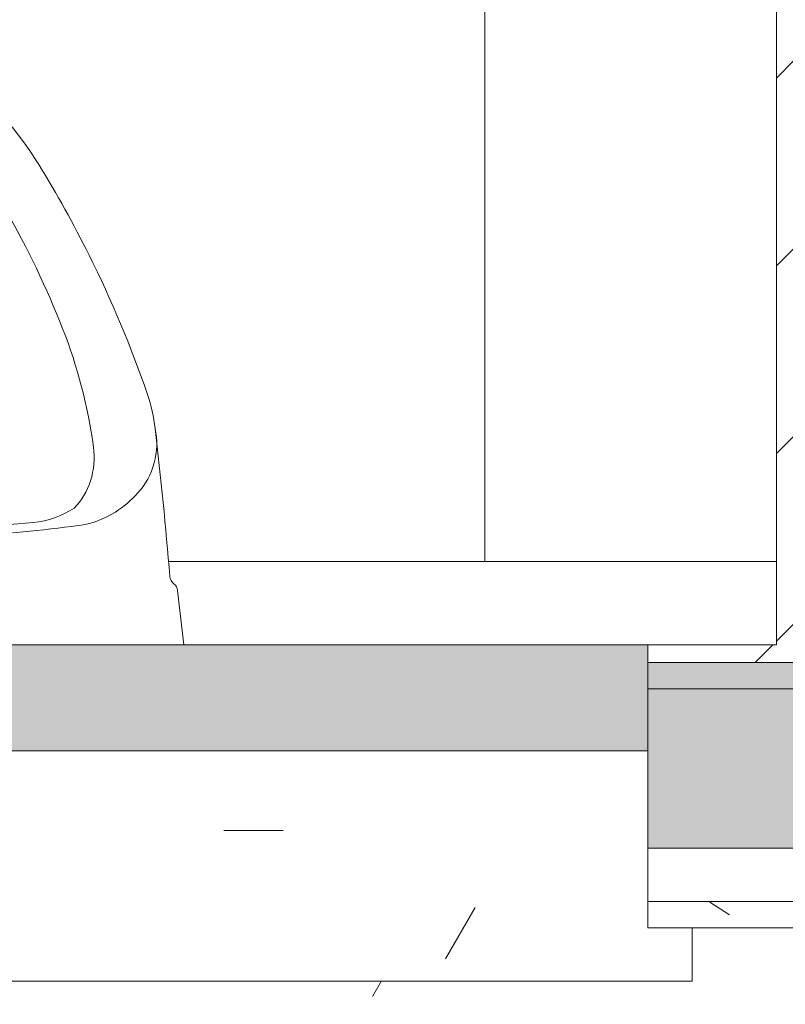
# Model space of a CAD drawing. Header units: millimetres. Extents: x 5980700 to 6194397, y -12939 to 2351883.
# Tile 431 of 587: x 6097289 to 6097722, y -8391 to -7835. Entities that reach past the tile are written whole.
import ezdxf

# ---------------------------------------------------------------- set-up
doc = ezdxf.new("R2010")
doc.units = ezdxf.units.MM
for name, color, linetype, lineweight in [('A-FLOR', 192, 'Continuous', 18), ('A-FLOR-PATT', 8, 'Continuous', 18), ('A-GLAZ', 151, 'Continuous', 9), ('A-GLAZ-SILL', 1, 'Continuous', 9), ('A-WALL', 113, 'Continuous', 18), ('A-WALL-PATT', 111, 'Continuous', 25), ('I-WALL', 2, 'Continuous', 18), ('P-SANR-FIXT', 6, 'Continuous', 9)]:
    doc.layers.add(name, color=color, linetype=linetype, lineweight=lineweight)
pattern_1 = [(45, (0, 0), (-53.03300858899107, 53.03300858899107), [])]

# ---------------------------------------------------------------- blocks, each defined once
blk = doc.blocks.new('deca_mictorio-com-sifao-integrado_mictorio-medio_m_713 - M_713_17_Branco-3882288-PLANTA DE CAIMENTO DE PISOS - 1 PAV_')
at = {"layer": 'P-SANR-FIXT', "color": 133, "lineweight": 5}
for p, q in [((2818.885126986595, -7879.653071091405), (2817.514006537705, -7879.653071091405)), ((2818.885126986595, -7879.653071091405), (2820.256247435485, -7879.653071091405)), ((2818.885126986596, -8122.322929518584), (2788.885126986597, -8122.322929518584)), ((2818.885126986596, -8122.322929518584), (2848.885126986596, -8122.322929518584)), ((2633.592861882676, -8187.825683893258), (2637.08111471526, -8157.152081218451)), ((3000.689139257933, -8157.152081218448), (3004.177392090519, -8187.825683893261))]:
    blk.add_line(p, q, dxfattribs=at)
for centre, radius in [((2818.885126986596, -8077.322929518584), 30.00000000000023), ((2818.885126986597, -8155.825684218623), 6.999999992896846)]:
    blk.add_circle(centre, radius, dxfattribs=at)
for centre, radius, start, end in [((2817.286240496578, -7916.565982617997), 72.32428745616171, 88.73324833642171, 111.6490281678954), ((2820.484013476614, -7916.565982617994), 72.32428745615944, 68.35097183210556, 91.26675166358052), ((2837.292648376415, -7966.970344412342), 126.5539476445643, 111.6490281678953, 128.4373131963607), ((2800.477605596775, -7966.970344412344), 126.5539476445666, 51.5626868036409, 68.35097183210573), ((2874.704079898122, -8014.108728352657), 186.7340311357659, 128.4373131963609, 148.4945227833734), ((2763.066174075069, -8014.108728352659), 186.7340311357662, 31.50547721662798, 51.56268680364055), ((2817.514006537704, -7938.293393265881), 58.64032217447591, 89.99999999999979, 108.1157762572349), ((2820.256247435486, -7938.293393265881), 58.64032217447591, 71.884223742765, 89.99999999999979), ((2825.843678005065, -7963.754312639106), 85.42916018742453, 108.1157762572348, 129.6999931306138), ((2811.926575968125, -7963.754312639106), 85.4291601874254, 50.30000686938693, 71.88422374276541), ((2874.575276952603, -8022.451821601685), 161.719174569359, 129.6999931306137, 150.2900013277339), ((2763.194977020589, -8022.451821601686), 161.7191745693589, 29.70999867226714, 50.30000686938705), ((3290.121208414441, -8268.73130014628), 673.9752904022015, 148.4945227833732, 153.4739549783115), ((2347.649045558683, -8268.731300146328), 673.9752904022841, 26.52604502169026, 31.50547721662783), ((3184.191663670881, -8199.12550757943), 518.1962400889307, 150.2900013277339, 158.5036608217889), ((2453.578590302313, -8199.125507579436), 518.1962400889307, 21.49633917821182, 29.70999867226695), ((3263.817054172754, -8255.60159978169), 644.5763522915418, 153.473954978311, 161.0625526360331), ((2373.953199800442, -8255.601599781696), 644.5763522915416, 18.9374473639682, 26.52604502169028), ((2969.9181552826, -8114.736742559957), 287.9038171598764, 158.5036608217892, 172.2964214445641), ((2667.852098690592, -8114.73674255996), 287.9038171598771, 7.703578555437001, 21.49633917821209), ((2740.793120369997, -8076.148488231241), 91.62295952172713, 161.0625526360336, 173.3936866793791), ((2896.977133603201, -8076.148488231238), 91.62295952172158, 6.606313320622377, 18.9374473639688), ((5225.214597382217, -8363.883283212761), 2592.651025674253, 173.3936866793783, 175.252332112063), ((2690.564606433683, -8074.22596724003), 41.68669794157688, 168.0685091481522, 222.3280887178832), ((2947.205647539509, -8074.225967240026), 41.68669794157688, 317.671911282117, 11.93149085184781), ((412.5556565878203, -8363.883283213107), 2592.651025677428, 4.747667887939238, 6.606313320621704), ((2727.814266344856, -8081.987614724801), 43.59499944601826, 172.2964214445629, 197.8226192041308), ((2909.955987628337, -8081.987614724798), 43.59499944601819, 342.1773807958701, 7.703578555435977), ((2723.325435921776, -8083.430775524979), 38.87988421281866, 197.8226192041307, 224.3919637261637), ((2914.444818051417, -8083.430775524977), 38.87988421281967, 315.6080362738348, 342.17738079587), ((2706.310848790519, -8059.88387188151), 62.98552062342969, 222.3280887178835, 237.251408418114), ((2931.459405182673, -8059.883871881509), 62.98552062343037, 302.7485915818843, 317.6719112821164), ((2699.807585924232, -8069.994872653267), 50.96367531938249, 237.2514084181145, 262.4072847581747), ((2723.786615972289, -8067.567205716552), 51.49835615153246, 236.7401409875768, 264.2709014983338), ((2913.983638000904, -8067.56720571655), 51.49835615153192, 275.7290985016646, 303.2598590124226), ((2937.962668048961, -8069.994872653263), 50.96367531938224, 277.5927152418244, 302.7485915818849), ((2797.320064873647, -7338.463366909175), 788.9657264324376, 262.4072847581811, 271.566279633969), ((2788.885126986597, -7418.698833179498), 703.6240963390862, 264.2709014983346, 269.9999999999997), ((2840.450189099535, -7338.463366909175), 788.9657264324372, 268.4337203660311, 277.592715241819), ((2848.885126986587, -7418.698833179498), 703.6240963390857, 270.0000000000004, 275.7290985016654), ((2642.481441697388, -8157.766215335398), 5.435134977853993, 127.3132649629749, 173.5121018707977), ((2635.658313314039, -8148.813879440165), 5.82094777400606, 307.3132649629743, 355.2523321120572), ((3002.111940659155, -8148.813879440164), 5.820947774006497, 184.747667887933, 232.6867350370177), ((2995.288812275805, -8157.766215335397), 5.435134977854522, 6.487898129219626, 52.68673503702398)]:
    blk.add_arc(centre, radius, start, end, dxfattribs=at)
blk = doc.blocks.new('CC_JANELA MAXIM-AR_4 FOLHAS VIDRO - 3_00 x 0_60-4044399-PLANTA DE CAIMENTO DE PISOS - 1 PAV_')
at = {"layer": 'A-GLAZ', "lineweight": 5}
blk.add_hatch(color=251, dxfattribs=at).paths.add_polyline_path([(-1499.999999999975, 19.99999999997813), (1500.000000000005, 19.99999999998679), (1500.000000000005, 79.99999999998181), (-1499.999999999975, 79.99999999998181), (-1499.999999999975, 36.98467825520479)])
at = {"layer": 'A-GLAZ', "color": 90, "lineweight": 5}
for p, q in [((-1500.000000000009, 80), (1499.99999999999, 80)), ((1499.99999999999, 80), (1499.99999999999, 19.99999999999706)), ((1499.99999999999, 19.99999999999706), (-1500.000000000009, 19.99999999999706))]:
    blk.add_line(p, q, dxfattribs=at)
blk = doc.blocks.new('FP_142-PLANTA DE CAIMENTO DE PISOS - 1 PAV_')
at = {"layer": 'A-GLAZ-SILL', "color": 90, "lineweight": 5}
blk.add_line((-1524.999999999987, -109.999999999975), (1524.999999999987, -109.999999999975), dxfattribs=at)
blk = doc.blocks.new('CC_PEITORIL - PEITORIL-V141-PLANTA DE CAIMENTO DE PISOS - 1 PAV_')
at = {"layer": 'A-GLAZ-SILL', "lineweight": 5}
h = blk.add_hatch(dxfattribs=at)
h.set_pattern_fill('FP_35', color=256, style=0, pattern_type=2)
h.set_pattern_definition([(0, (-3878.985, 8267.826), (406.4, 101.6), [33.528, -271.272, 33.528, -271.272, -1625.6]), (0, (-3878.985, 8267.826), (406.4, 101.6), [-609.6, 33.528, -576.072, 33.528, -271.272, -711.2]), (0, (-3878.985, 8267.826), (406.4, 101.6), [-1524, 33.528, -169.672, 33.528, -474.472]), (120, (-3726.585, 8318.626), (-291.1881810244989, 301.1527240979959), [33.52799999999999, -271.2719999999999, 33.52799999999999, -271.2719999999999, -1625.6]), (120, (-3726.585, 8318.626), (-291.1881810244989, 301.1527240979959), [-609.5999999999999, 33.52799999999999, -576.0719999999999, 33.52799999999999, -271.2719999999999, -711.1999999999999]), (120, (-3726.585, 8318.626), (-291.1881810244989, 301.1527240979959), [-1524, 33.52799999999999, -169.672, 33.52799999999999, -474.4719999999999]), (240, (-3675.785, 8521.826), (-115.2118189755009, -402.7527240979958), [33.528, -271.272, 33.528, -1896.872]), (240, (-3675.785, 8521.826), (-115.2118189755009, -402.7527240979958), [-338.328, -271.272, 33.528, -576.072, -1016]), (240, (-3675.785, 8521.826), (-115.2118189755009, -402.7527240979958), [-1219.2, 33.528, -271.272, 33.528, -677.672]), (240, (-3675.785, 8521.826), (-115.2118189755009, -402.7527240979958), [-1557.528, -169.672, 33.528, -474.472])])
h.paths.add_polyline_path([(-1524.999999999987, -103.4916647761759), (1524.999999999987, -103.4916647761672), (1524.999999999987, -80.0000000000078), (1499.999999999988, -80.0000000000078), (1499.999999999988, 19.99999999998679), (-1499.999999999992, 19.99999999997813), (-1499.999999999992, -80.00000000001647), (-1524.999999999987, -80.15374506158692)])
h = blk.add_hatch(dxfattribs=at)
h.set_pattern_fill('FP_36', color=256, style=0, pattern_type=2)
h.set_pattern_definition([(216.87, (-3243.985, 9855.326), (4762.494328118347, 3175.008507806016), [793.75, -7143.75]), (206.565, (-2291.485, 9379.076), (-1587.501456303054, -1587.499067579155), [1774.879, -1774.879]), (198.435, (-2291.485, 8585.326), (-3174.997452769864, -1587.50290376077), [1004.024, -4016.092])])
h.paths.add_polyline_path([(-1524.999999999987, -103.4916647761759), (1524.999999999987, -103.4916647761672), (1524.999999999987, -80.0000000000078), (1499.999999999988, -80.0000000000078), (1499.999999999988, 19.99999999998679), (-1499.999999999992, 19.99999999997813), (-1499.999999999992, -80.00000000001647), (-1524.999999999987, -80.15374506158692)])
at = {"layer": 'A-GLAZ-SILL', "color": 90, "lineweight": 5}
for p, q in [((1499.999999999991, -80.00000000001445), (1499.999999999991, 19.99999999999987)), ((1524.999999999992, -80.00000000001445), (1499.999999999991, -80.00000000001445)), ((1524.999999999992, -103.4916647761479), (1524.999999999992, -80.00000000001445)), ((1524.999999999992, -103.4916647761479), (1524.999999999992, -109.9999999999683))]:
    blk.add_line(p, q, dxfattribs=at)
at = {"layer": 'A-GLAZ', "color": 90, "lineweight": 5}
blk.add_blockref('FP_142-PLANTA DE CAIMENTO DE PISOS - 1 PAV_', (0, 0), dxfattribs=at)
blk = doc.blocks.new('Paredes 3 - Paredes 1-4522333-PLANTA DE CAIMENTO DE PISOS - 1 PAV_')
at = {"layer": 'A-WALL-PATT', "lineweight": 5}
h = blk.add_hatch(dxfattribs=at)
h.set_pattern_fill('FP_257', color=71, style=0, pattern_type=2)
h.set_pattern_definition([(0, (2e-05, -3e-05), (406.4, 101.6), [33.528, -271.272, 33.528, -271.272, -1625.6]), (0, (2e-05, -3e-05), (406.4, 101.6), [-609.6, 33.528, -576.072, 33.528, -271.272, -711.2]), (0, (2e-05, -3e-05), (406.4, 101.6), [-1524, 33.528, -169.672, 33.528, -474.472]), (120, (152.4, 50.8), (-291.1881810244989, 301.1527240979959), [33.52799999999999, -271.2719999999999, 33.52799999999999, -271.2719999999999, -1625.6]), (120, (152.4, 50.8), (-291.1881810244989, 301.1527240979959), [-609.5999999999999, 33.52799999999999, -576.0719999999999, 33.52799999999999, -271.2719999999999, -711.1999999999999]), (120, (152.4, 50.8), (-291.1881810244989, 301.1527240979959), [-1524, 33.52799999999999, -169.672, 33.52799999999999, -474.4719999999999]), (240, (203.2, 254), (-115.2118189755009, -402.7527240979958), [33.528, -271.272, 33.528, -271.272, -1625.6]), (240, (203.2, 254), (-115.2118189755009, -402.7527240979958), [-609.6, 33.528, -576.072, 33.528, -271.272, -711.2]), (240, (203.2, 254), (-115.2118189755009, -402.7527240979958), [-1524, 33.528, -169.672, 33.528, -474.472])])
h.paths.add_polyline_path([(2169.38335330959, -8526.11991821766), (8116.38335330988, -8526.11991821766), (8116.38335330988, -8513.841821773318), (8068.383353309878, -8513.841821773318), (8068.383353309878, -8347.825711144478), (8021.385170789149, -8347.979456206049), (8021.385170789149, -8377.825711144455), (5871.385170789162, -8376.953759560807), (5871.385170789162, -8347.825711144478), (5403.985156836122, -8347.979456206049), (5403.985156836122, -8377.825711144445), (2353.985156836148, -8376.953759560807), (2353.985156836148, -8347.825711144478), (2169.38335330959, -8347.979456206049), (2169.38335330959, -8513.84182177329), (2121.383353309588, -8513.84182177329), (2121.383353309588, -8526.11991821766), (2124.383353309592, -8526.11991821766)])
blk = doc.blocks.new('BE-PMSa-MOD-ARQ-CONEXAODOFUTURO-EX-000-R_rvt-2-PLANTA DE CAIMENTO DE PISOS - 1 PAV_')
at = {"layer": 'A-FLOR-PATT', "lineweight": 5}
h = blk.add_hatch(dxfattribs=at)
h.set_pattern_fill('FP_2', color=135, style=0, pattern_type=2)
h.set_pattern_definition([(0, (0, 0), (812.8, 203.2), [33.528, -576.072, 33.528, -576.072, -3251.2]), (0, (0, 0), (812.8, 203.2), [-1219.2, 33.528, -1185.672, 33.528, -576.072, -1422.4]), (0, (0, 0), (812.8, 203.2), [-3048, 33.528, -372.872, 33.528, -982.472]), (120, (304.8, 101.6), (-582.3763620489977, 602.3054481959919), [33.52799999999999, -576.0719999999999, 33.52799999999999, -576.0719999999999, -3251.199999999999]), (120, (304.8, 101.6), (-582.3763620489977, 602.3054481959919), [-1219.2, 33.52799999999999, -1185.672, 33.52799999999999, -576.0719999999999, -1422.4]), (120, (304.8, 101.6), (-582.3763620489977, 602.3054481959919), [-3048, 33.52799999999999, -372.8719999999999, 33.52799999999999, -982.4719999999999]), (240, (406.4, 508), (-230.4236379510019, -805.5054481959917), [33.528, -576.072, 33.528, -576.072, -3251.2]), (240, (406.4, 508), (-230.4236379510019, -805.5054481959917), [-1219.2, 33.528, -1185.672, 33.528, -576.072, -1422.4]), (240, (406.4, 508), (-230.4236379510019, -805.5054481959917), [-3048, 33.528, -372.872, 33.528, -982.472])])
h.paths.add_polyline_path([(8198.385271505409, -8230.841005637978), (8244.624684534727, -8230.841005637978), (8242.899379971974, -8226.675751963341), (8233.385255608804, -8223.541794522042), (8165.885255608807, -8223.541794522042), (8165.885255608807, -8230.841005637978), (8194.83386235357, -8230.841005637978)])
h.paths.add_polyline_path([(8258.141990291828, -8230.841005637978), (8296.785154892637, -8230.841005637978), (8296.785154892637, -8223.541794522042), (8267.43333741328, -8223.541794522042), (8259.867294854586, -8226.675751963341), (8258.385255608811, -8230.253711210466)])
h.paths.add_polyline_path([(8294.949260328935, -8212.841794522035), (8296.785154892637, -8212.825683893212), (8296.785154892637, -8202.841794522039), (8165.885255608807, -8202.841794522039), (8165.885255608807, -8212.841794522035), (8267.43333741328, -8212.841794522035)])
h.paths.add_polyline_path([(-1648.606898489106, -8192.825683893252), (-1636.114829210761, -8192.825683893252), (-1636.114829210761, -8187.825683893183), (-1668.614845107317, -8187.825683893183), (-1668.614845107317, -8192.825683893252), (-1648.614845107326, -8192.825683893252)])
h.paths.add_polyline_path([(5378.985140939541, -8187.825683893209), (5451.585154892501, -8187.825683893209), (5451.585154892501, -8140.841005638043), (5108.239724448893, -8140.841005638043), (5110.399038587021, -8152.609861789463), (5113.389167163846, -8157.152081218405), (5116.877419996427, -8187.8256838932), (5348.985140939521, -8187.825683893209)])
h.paths.add_polyline_path([(2553.460559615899, -8187.8256838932), (2633.592861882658, -8187.8256838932), (2637.378316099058, -8156.700611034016), (2641.459288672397, -8149.295665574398), (2641.232800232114, -8140.841005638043), (2321.385126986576, -8140.841005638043), (2321.385126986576, -8187.8256838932), (2458.98514093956, -8187.8256838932)])
h.paths.add_polyline_path([(3678.692875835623, -8187.8256838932), (3682.478330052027, -8156.700611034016), (3686.559302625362, -8149.295665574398), (3686.332814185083, -8140.841005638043), (3346.385126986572, -8140.841005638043), (3346.385126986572, -8187.8256838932), (3670.695847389, -8187.8256838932)])
h.paths.add_polyline_path([(4746.292889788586, -8187.8256838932), (4750.07834400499, -8156.700611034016), (4754.15931657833, -8149.295665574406), (4753.932828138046, -8140.841005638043), (4411.585154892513, -8140.841005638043), (4411.585154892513, -8187.8256838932), (4738.295861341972, -8187.8256838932)])
h.paths.add_polyline_path([(2076.383337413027, -8187.8256838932), (2161.385142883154, -8187.8256838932), (2161.385142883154, -7976.699194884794), (2157.365123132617, -7978.36434158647), (2144.424170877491, -7980.068050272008), (2131.483218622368, -7978.36434158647), (2119.424170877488, -7973.369320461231), (2109.067606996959, -7965.421793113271), (2101.12290068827, -7955.068050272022), (2096.127879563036, -7943.009002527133), (2094.424170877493, -7930.068050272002), (2096.127879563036, -7917.127098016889), (2101.122900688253, -7905.068050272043), (2111.807582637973, -7892.611193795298), (2119.424170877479, -7886.7667800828), (2131.483218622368, -7881.771758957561), (2144.424170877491, -7880.068050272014), (2161.385142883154, -7881.771758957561), (2161.385142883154, -7700.402749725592), (2157.414070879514, -7705.577951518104), (2148.610860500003, -7711.966817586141), (2140.603280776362, -7715.283665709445), (2130.89756658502, -7716.561447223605), (2121.191852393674, -7715.283665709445), (2111.807582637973, -7711.276521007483), (2104.381062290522, -7705.577951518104), (2098.421613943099, -7697.811447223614), (2094.67534809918, -7688.767161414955), (2093.39756658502, -7679.061447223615), (2094.67534809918, -7669.355733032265), (2098.421613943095, -7660.311447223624), (2104.381062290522, -7652.544942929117), (2112.147566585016, -7646.585494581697), (2121.191852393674, -7642.839228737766), (2130.89756658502, -7641.561447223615), (2140.603280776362, -7642.839228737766), (2149.64756658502, -7646.585494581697), (2157.414070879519, -7652.544942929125), (2161.385142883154, -7657.720144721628), (2161.385142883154, -7212.825683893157), (2006.385126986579, -7212.825683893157), (2006.385126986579, -8187.825683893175)])
h.paths.add_polyline_path([(4381.585154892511, -8187.8256838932), (4381.585154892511, -8140.841005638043), (4040.63971049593, -8140.841005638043), (4042.799024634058, -8152.609861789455), (4045.789153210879, -8157.152081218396), (4049.277406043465, -8187.8256838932), (4320.072467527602, -8187.8256838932)])
h.paths.add_polyline_path([(3004.177392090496, -8187.8256838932), (3316.385126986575, -8187.8256838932), (3316.385126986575, -8140.841005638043), (2995.539696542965, -8140.841005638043), (2997.699010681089, -8152.609861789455), (3000.689139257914, -8157.152081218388)])
h.paths.add_polyline_path([(1896.383337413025, -8187.825683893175), (1896.385126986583, -7212.825683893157), (1746.385126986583, -7212.825683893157), (1746.385126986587, -8187.825683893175)])
h.paths.add_polyline_path([(1820.846114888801, -7980.068050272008), (1807.90516263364, -7978.364341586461), (1795.846114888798, -7973.369320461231), (1785.489551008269, -7965.421793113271), (1777.544844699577, -7955.068050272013), (1772.549823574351, -7943.009002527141), (1770.846114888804, -7930.068050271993), (1772.549823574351, -7917.127098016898), (1777.544844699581, -7905.068050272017), (1785.490775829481, -7894.712711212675), (1795.846114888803, -7886.766780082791), (1807.905162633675, -7881.77175895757), (1820.846114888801, -7880.068050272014), (1833.787067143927, -7881.771758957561), (1845.846114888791, -7886.766780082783), (1856.201453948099, -7894.712711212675), (1864.14738507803, -7905.068050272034), (1869.142406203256, -7917.127098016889), (1870.846114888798, -7930.068050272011), (1869.142406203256, -7943.009002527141), (1864.147385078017, -7955.068050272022), (1856.201453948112, -7965.423389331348), (1845.846114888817, -7973.369320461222), (1833.787067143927, -7978.36434158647)])
h.paths.add_polyline_path([(1817.585142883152, -7757.156967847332), (1811.114666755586, -7756.305113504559), (1805.085142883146, -7753.807602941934), (1799.907473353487, -7749.834637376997), (1795.934507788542, -7744.656967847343), (1793.436997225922, -7738.627443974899), (1792.585142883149, -7732.15696784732), (1793.436997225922, -7725.686491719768), (1795.934507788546, -7719.656967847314), (1799.907473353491, -7714.479298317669), (1805.08514288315, -7710.506332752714), (1811.114666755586, -7708.008822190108), (1817.585142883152, -7707.156967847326), (1824.055619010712, -7708.008822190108), (1830.085142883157, -7710.506332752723), (1835.262812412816, -7714.479298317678), (1839.235777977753, -7719.656967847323), (1841.733288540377, -7725.686491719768), (1842.585142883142, -7732.15696784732), (1841.733288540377, -7738.62744397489), (1839.235777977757, -7744.656967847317), (1835.26281241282, -7749.834637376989), (1830.085142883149, -7753.807602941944), (1824.055619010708, -7756.305113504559)])
h.paths.add_polyline_path([(2130.941511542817, -7575.784848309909), (2124.471035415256, -7574.932993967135), (2118.44151154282, -7572.43548340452), (2113.263842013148, -7568.462517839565), (2109.290876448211, -7563.284848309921), (2106.793365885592, -7557.255324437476), (2105.941511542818, -7550.784848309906), (2106.793365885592, -7544.314372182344), (2109.290876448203, -7538.284848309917), (2113.263842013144, -7533.107178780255), (2118.44151154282, -7529.134213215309), (2124.4710354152, -7526.63670265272), (2130.941511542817, -7525.784848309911), (2137.411987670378, -7526.636702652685), (2143.441511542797, -7529.134213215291), (2148.619181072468, -7533.107178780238), (2152.592146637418, -7538.2848483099), (2155.089657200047, -7544.314372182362), (2155.941511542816, -7550.784848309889), (2155.089657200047, -7557.255324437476), (2152.592146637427, -7563.284848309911), (2148.619181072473, -7568.462517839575), (2143.441511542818, -7572.43548340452), (2137.411987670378, -7574.932993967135)])
h.paths.add_polyline_path([(8108.385255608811, -3795.325683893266), (8113.379702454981, -3795.325683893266), (8113.379702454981, -3738.197439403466), (8098.385255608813, -3738.197439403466), (8098.385255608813, -3795.325683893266)])
h.paths.add_polyline_path([(-4316.617820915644, -3775.841005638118), (-4296.617820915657, -3775.841005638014), (-4296.617820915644, -3648.541794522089), (-4406.616662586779, -3648.541794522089), (-4406.61302762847, -3637.841794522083), (-4296.617820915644, -3637.841794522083), (-4296.617820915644, -3627.841794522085), (-4416.616662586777, -3627.841794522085), (-4416.616662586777, -3775.841005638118), (-4406.617820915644, -3775.841005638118)])
h.paths.add_polyline_path([(3921.065046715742, -3730.84100563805), (4026.385126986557, -3730.84100563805), (4025.637149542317, -3553.341032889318), (3876.385126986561, -3553.341032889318), (3876.385126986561, -3730.84100563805), (3897.76875540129, -3730.84100563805)])
h.paths.add_polyline_path([(-92.06445869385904, -3730.841005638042), (26.38512698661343, -3730.841005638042), (26.38512698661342, -3568.341032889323), (-123.6148730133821, -3568.341032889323), (-123.6148730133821, -3730.841005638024), (-96.45730225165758, -3730.841005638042)])
h.paths.add_polyline_path([(-43.76816737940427, -3669.728804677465), (-56.70911963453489, -3668.02509599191), (-70.56881429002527, -3661.648389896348), (-79.12350643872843, -3655.084143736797), (-87.06943756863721, -3644.728804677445), (-92.06445869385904, -3632.66975693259), (-93.76816737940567, -3619.728804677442), (-92.06445869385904, -3606.78785242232), (-87.06943756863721, -3594.728804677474), (-79.12350643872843, -3584.373465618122), (-68.76816737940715, -3576.427534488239), (-56.70911963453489, -3571.432513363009), (-43.76816737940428, -3569.728804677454), (-30.82721512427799, -3571.432513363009), (-18.76816737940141, -3576.427534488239), (-8.41282832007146, -3584.37346561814), (-0.4668971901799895, -3594.728804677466), (4.528123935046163, -3606.78785242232), (6.231832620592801, -3619.728804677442), (4.528123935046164, -3632.66975693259), (-0.4668971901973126, -3644.72880467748), (-8.412828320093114, -3655.084143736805), (-18.76816737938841, -3663.03007486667), (-30.82721512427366, -3668.02509599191)])
h.paths.add_polyline_path([(3946.065046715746, -3669.728536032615), (3933.124094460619, -3668.024827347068), (3919.264749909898, -3661.648389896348), (3910.709707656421, -3655.083875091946), (3902.763776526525, -3644.728536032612), (3897.76875540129, -3632.669488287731), (3896.065046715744, -3619.728536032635), (3897.76875540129, -3606.787583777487), (3902.763776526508, -3594.728536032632), (3910.709707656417, -3584.373196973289), (3921.06504671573, -3576.427265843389), (3933.124094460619, -3571.432244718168), (3946.065046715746, -3569.728536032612), (3959.005998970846, -3571.432244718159), (3971.065046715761, -3576.427265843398), (3981.420385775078, -3584.373196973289), (3989.366316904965, -3594.728536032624), (3994.361338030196, -3606.787583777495), (3996.065046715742, -3619.728536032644), (3994.361338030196, -3632.669488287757), (3989.366316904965, -3644.728536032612), (3981.420385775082, -3655.083875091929), (3971.065046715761, -3663.029806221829), (3959.005998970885, -3668.024827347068)])
h.paths.add_polyline_path([(-123.6148730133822, -3503.341032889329), (26.38512698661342, -3503.341032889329), (26.38512698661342, -3473.341005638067), (-123.6148730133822, -3473.341005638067)])
h.paths.add_polyline_path([(4026.385126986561, -3488.341032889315), (4025.637149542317, -3473.341005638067), (3876.385126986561, -3473.341005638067), (3876.385126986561, -3488.341032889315), (4025.637149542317, -3488.341032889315)])
h.paths.add_polyline_path([(-4301.617820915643, -1968.841794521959), (-4296.617820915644, -1968.841794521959), (-4296.617820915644, -1958.841794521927), (-4406.616662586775, -1958.841794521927), (-4406.493061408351, -1948.14179452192), (-4296.617820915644, -1948.14179452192), (-4296.617820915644, -1925.84100563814), (-4416.616662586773, -1925.84100563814), (-4416.616662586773, -1968.841794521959), (-4301.783127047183, -1968.841794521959)])
h.paths.add_polyline_path([(8168.385255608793, -1900.841005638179), (8168.385255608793, -1770.841005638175), (8165.88525560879, -1770.841005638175), (8165.88525560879, -1900.841005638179)])
h.paths.add_polyline_path([(-4419.117820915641, -1895.841005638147), (-4419.128682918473, -1893.341005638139), (-4421.617820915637, -1893.341005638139), (-4421.617820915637, -1895.841005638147), (-4419.125062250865, -1895.841005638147)])
h.paths.add_polyline_path([(-4263.914093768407, 107.8896399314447), (-4263.614845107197, 107.8896399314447), (-4263.81434421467, 110.3896399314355), (-4266.114845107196, 110.3896399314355), (-4266.114845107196, 107.8896399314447)])
h.paths.add_polyline_path([(-1568.633892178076, 115.3896399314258), (164.3857207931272, 115.3896399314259), (164.3857207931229, 134.1589943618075), (-1658.61484510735, 134.1589943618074), (-1658.61484510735, 115.3896399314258)])
h.paths.add_polyline_path([(-3335.24580008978, 1809.158994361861), (-3291.114845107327, 1809.158994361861), (-3291.114845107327, 1833.640541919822), (-3541.114845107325, 1833.441172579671), (-3541.11484510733, 1809.158994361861)])
h.paths.add_polyline_path([(4526.785154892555, 4484.158994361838), (4526.785154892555, 4486.658994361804), (4096.785154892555, 4486.658994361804), (4096.785154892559, 4484.158994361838), (4525.535154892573, 4484.158994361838)])
h = blk.add_hatch(dxfattribs=at)
h.set_pattern_fill('FP_146', color=71, style=0, pattern_type=2)
h.set_pattern_definition([(0, (9501.585, 1244.159), (0, 450), []), (90, (9501.585, 1244.159), (-450, 2.755455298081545e-14), [])])
h.paths.add_polyline_path([(2321.385126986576, -8140.841005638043), (2642.230557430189, -8140.841005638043), (2650.554764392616, -8061.061202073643), (2654.129395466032, -8046.413567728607), (2669.308732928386, -8006.526249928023), (2688.310255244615, -7965.421793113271), (2700.7390430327, -7941.819453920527), (2715.496472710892, -7916.525245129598), (2734.922185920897, -7890.291845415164), (2758.61937191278, -7867.842057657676), (2773.93311295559, -7857.419119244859), (2790.604362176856, -7849.343367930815), (2804.489722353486, -7845.382756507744), (2818.88512698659, -7844.259370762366), (2833.280531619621, -7845.382756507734), (2847.895877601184, -7849.696981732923), (2863.837141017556, -7857.419119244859), (2881.199020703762, -7869.782384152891), (2902.848068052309, -7890.291845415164), (2922.900718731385, -7917.599814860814), (2949.459998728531, -7965.421793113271), (2950.675927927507, -7967.730849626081), (2968.461521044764, -8006.526249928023), (2986.333154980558, -8055.893410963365), (2987.991725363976, -8065.607577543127), (2996.310965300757, -8140.841005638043), (3316.385126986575, -8140.841005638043), (3316.385126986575, -7715.841005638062), (3346.385126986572, -7715.841005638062), (3346.385126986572, -8140.841005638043), (3687.330571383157, -8140.841005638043), (3695.654778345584, -8061.061202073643), (3699.229409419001, -8046.413567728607), (3714.408746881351, -8006.526249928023), (3733.410269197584, -7965.421793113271), (3745.839056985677, -7941.819453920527), (3760.59648666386, -7916.525245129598), (3780.022199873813, -7890.291845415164), (3803.719385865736, -7867.842057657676), (3819.033126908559, -7857.419119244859), (3835.704376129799, -7849.343367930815), (3849.589736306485, -7845.382756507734), (3863.985140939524, -7844.259370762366), (3878.419490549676, -7845.393865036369), (3892.265905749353, -7849.343367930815), (3908.937154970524, -7857.419119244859), (3924.25089601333, -7867.842057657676), (3947.948082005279, -7890.291845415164), (3967.373795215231, -7916.525245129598), (3994.560012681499, -7965.421793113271), (3995.77594188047, -7967.730849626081), (4013.561534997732, -8006.526249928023), (4031.433168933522, -8055.893410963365), (4033.091739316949, -8065.607577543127), (4041.410979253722, -8140.841005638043), (4381.585154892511, -8140.841005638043), (4381.585154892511, -7715.841005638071), (4411.585154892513, -7715.841005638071), (4411.585154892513, -8140.841005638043), (4754.930585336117, -8140.841005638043), (4763.254792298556, -8061.061202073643), (4766.829423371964, -8046.413567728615), (4782.008760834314, -8006.526249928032), (4801.010283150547, -7965.421793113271), (4815.241759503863, -7938.72964885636), (4828.196500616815, -7916.525245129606), (4847.622213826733, -7890.291845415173), (4871.319399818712, -7867.842057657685), (4886.633140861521, -7857.419119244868), (4908.943103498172, -7847.7350010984), (4917.189750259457, -7845.382756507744), (4931.585154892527, -7844.259370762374), (4945.980559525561, -7845.382756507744), (4959.865919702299, -7849.343367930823), (4976.537168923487, -7857.419119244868), (4991.850909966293, -7867.842057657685), (5015.54809595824, -7890.291845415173), (5034.973809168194, -7916.525245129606), (5062.160026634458, -7965.421793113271), (5063.375955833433, -7967.73084962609), (5081.161548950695, -8006.526249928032), (5099.033182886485, -8055.893410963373), (5100.691753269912, -8065.607577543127), (5109.010993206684, -8140.841005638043), (5451.585154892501, -8140.841005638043), (5451.585154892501, -6484.841005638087), (5436.385099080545, -6485.841005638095), (5436.385099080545, -6865.841005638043), (4836.385099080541, -6865.841005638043), (4836.38509908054, -4465.841005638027), (5436.385099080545, -4465.841005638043), (5436.385099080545, -4846.841005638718), (5451.585154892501, -4845.841005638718), (5451.585154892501, -1905.841005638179), (5391.58515489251, -1905.841005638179), (5391.58515489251, -1920.841005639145), (5321.585154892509, -1920.841005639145), (5321.585154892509, -1905.841005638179), (5311.585154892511, -1905.841005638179), (5311.585154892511, -2645.841005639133), (5321.585154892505, -2645.841005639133), (5321.585154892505, -2656.841005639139), (5341.590221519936, -2656.841005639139), (5341.590221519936, -2545.841005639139), (5360.590221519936, -2545.841005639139), (5360.590221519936, -2675.841005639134), (5321.585154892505, -2675.841005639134), (5321.585154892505, -2685.841005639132), (5311.585154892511, -2685.841005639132), (5311.585154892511, -2725.841005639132), (5281.585154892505, -2725.841005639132), (5281.585154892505, -2685.841005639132), (5271.585154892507, -2685.841005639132), (5271.585154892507, -2675.841005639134), (5232.580088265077, -2675.841005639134), (5232.580088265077, -2545.841005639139), (5251.580088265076, -2545.841005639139), (5252.585154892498, -2656.84100563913), (5271.585154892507, -2656.84100563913), (5271.585154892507, -2645.841005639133), (5281.585154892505, -2645.841005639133), (5281.585154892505, -1905.841005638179), (4481.585154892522, -1905.841005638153), (4481.585154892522, -1920.841005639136), (4411.585154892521, -1920.841005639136), (4411.585154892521, -1905.841005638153), (4176.385126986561, -1905.841005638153), (4176.385126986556, -3880.84100563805), (3306.385126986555, -3880.84100563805), (3306.385126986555, -3923.838472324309), (3276.385126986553, -3923.838472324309), (3276.385126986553, -3880.841005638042), (2026.385126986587, -3880.841005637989), (2026.385126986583, -4918.341005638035), (3276.385126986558, -4918.341005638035), (3276.385126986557, -4723.838472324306), (3306.385126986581, -4723.838472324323), (3306.385126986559, -5031.338472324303), (3276.385126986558, -5031.338472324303), (3276.385126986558, -4948.341005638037), (2026.385126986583, -4948.341005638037), (2026.385126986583, -5985.841005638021), (3276.385126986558, -5985.84100563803), (3276.385126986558, -5831.338472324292), (3306.385126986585, -5831.338472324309), (3306.385126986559, -6138.83847232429), (3276.385126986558, -6138.83847232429), (3276.385126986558, -6015.841005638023), (2026.385126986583, -6015.841005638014), (2026.385126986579, -7092.825683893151), (3276.385126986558, -7092.825683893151), (3276.385126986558, -6938.838472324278), (3306.385126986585, -6938.838472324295), (3306.385126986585, -7122.825683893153), (2321.385126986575, -7122.825683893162), (2321.385126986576, -8061.061202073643)])
h.paths.add_polyline_path([(2135.420005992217, -7122.825683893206), (2296.385126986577, -7122.82568389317), (2296.385126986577, -7117.825683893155), (2026.385126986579, -7117.825683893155), (2026.385126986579, -7122.825683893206)])
h.paths.add_polyline_path([(4037.38512698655, -6987.843538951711), (3926.385126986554, -6987.843538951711), (3926.385126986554, -6968.843538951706), (4037.385126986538, -6967.838472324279), (4037.385126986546, -6948.838472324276), (4026.385126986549, -6948.838472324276), (4026.385126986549, -6938.838472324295), (3306.385126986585, -6938.838472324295), (3306.385126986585, -6898.83847232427), (4026.385126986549, -6898.83847232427), (4026.385126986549, -6888.83847232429), (4037.385126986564, -6888.83847232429), (4037.38512698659, -6868.833405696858), (3926.385126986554, -6868.833405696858), (3926.385126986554, -6849.833405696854), (4056.38512698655, -6849.833405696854), (4056.38512698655, -6888.83847232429), (4066.385126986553, -6888.83847232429), (4066.385126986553, -6898.83847232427), (4106.385126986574, -6898.83847232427), (4106.385126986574, -6938.838472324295), (4066.385126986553, -6938.838472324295), (4066.385126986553, -6948.838472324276), (4056.38512698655, -6948.838472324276), (4056.38512698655, -6987.843538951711)])
h.paths.add_polyline_path([(2051.352406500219, -6739.745183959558), (2043.869126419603, -6737.740045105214), (2039.867724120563, -6733.799744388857), (2036.895819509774, -6728.652254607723), (2036.385846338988, -6724.778623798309), (2036.453058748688, -6385.286140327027), (2037.58343461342, -6380.937672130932), (2042.718914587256, -6373.642229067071), (2050.637684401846, -6369.532517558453), (2055.098531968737, -6368.996080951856), (2167.926996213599, -6369.389113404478), (2174.344592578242, -6371.351169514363), (2181.29157521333, -6374.771536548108), (2272.065392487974, -6374.771536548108), (2278.63266149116, -6372.480772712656), (2287.561174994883, -6371.48959476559), (2563.590701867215, -6372.637303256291), (2583.99053680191, -6375.108902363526), (2612.090476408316, -6385.87317245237), (2636.735888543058, -6403.138159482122), (2656.451736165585, -6425.870547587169), (2670.611107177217, -6455.138196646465), (2676.740394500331, -6482.049562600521), (2679.408147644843, -6515.636608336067), (2680.210871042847, -6561.764330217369), (2679.674749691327, -6588.182533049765), (2676.455905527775, -6628.188416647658), (2670.051402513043, -6656.287628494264), (2656.441015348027, -6683.124562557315), (2636.721785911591, -6705.853743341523), (2612.073901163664, -6723.114839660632), (2583.972525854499, -6733.87478270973), (2553.460559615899, -6737.4895947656), (2278.659620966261, -6736.504572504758), (2270.175474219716, -6733.799744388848), (2180.118351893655, -6734.772070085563), (2174.726569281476, -6738.218713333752), (2166.961488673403, -6739.74518395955)])
h.paths.add_polyline_path([(5174.506284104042, -6710.03027902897), (5175.124130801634, -6709.936650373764), (5174.713786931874, -6709.936650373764)])
h.paths.add_polyline_path([(5211.00608213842, -6693.067264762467), (5212.497095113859, -6692.366286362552), (5211.880374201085, -6692.366286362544)])
h.paths.add_polyline_path([(5244.043824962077, -6665.745430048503), (5246.821173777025, -6663.401751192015), (5245.918180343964, -6663.401751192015)])
h.paths.add_polyline_path([(5271.950628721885, -6629.661560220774), (5276.082696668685, -6624.11361809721), (5274.853208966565, -6624.113618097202), (5273.620358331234, -6626.470067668)])
h.paths.add_polyline_path([(4979.186127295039, -6586.724382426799), (4967.687618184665, -6550.859688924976), (4974.336536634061, -6576.363910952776), (4977.95996617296, -6584.10486085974)])
h.paths.add_polyline_path([(5293.58407086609, -6586.72438242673), (5298.433661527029, -6576.363910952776), (5305.08257997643, -6550.859688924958), (5296.905721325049, -6576.363910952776)])
h.paths.add_polyline_path([(5308.237628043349, -6538.757412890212), (5312.438584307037, -6522.643194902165), (5312.438584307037, -6511.31120356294), (5310.704093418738, -6522.643194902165)])
h.paths.add_polyline_path([(4964.532570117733, -6538.757412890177), (4958.433482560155, -6500.033035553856), (4960.331613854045, -6522.643194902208)])
h.paths.add_polyline_path([(4957.371157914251, -6487.378837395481), (4957.371157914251, -6444.303173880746), (4955.563048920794, -6465.841005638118)])
h.paths.add_polyline_path([(5449.135099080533, -6446.841005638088), (5451.585154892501, -6445.841005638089), (5451.585154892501, -5684.841005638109), (5436.385099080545, -5685.841005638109), (5436.385099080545, -6446.841005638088), (5442.760099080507, -6446.841005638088)])
h.paths.add_polyline_path([(5314.54549952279, -6434.135967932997), (5312.438584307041, -6409.038816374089), (5308.237628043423, -6392.92459838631), (5312.438584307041, -6420.370807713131)])
h.paths.add_polyline_path([(4958.2246986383, -6434.135967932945), (4964.532570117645, -6392.924598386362), (4960.331613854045, -6409.038816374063)])
h.paths.add_polyline_path([(5305.082579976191, -6380.822322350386), (5298.433661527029, -6355.318100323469), (5293.584070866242, -6344.957628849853), (5298.433661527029, -6360.083857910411)])
h.paths.add_polyline_path([(4967.687618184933, -6380.822322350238), (4979.186127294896, -6344.957628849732), (4974.336536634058, -6355.318100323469)])
h.paths.add_polyline_path([(5286.52829910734, -6329.883960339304), (5276.082696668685, -6307.568393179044), (5274.853208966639, -6307.568393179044), (5276.082696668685, -6309.918414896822)])
h.paths.add_polyline_path([(5174.506284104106, -5910.030279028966), (5175.124130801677, -5909.936650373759), (5174.713786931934, -5909.936650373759)])
h.paths.add_polyline_path([(5211.006082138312, -5893.067264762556), (5212.497095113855, -5892.366286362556), (5211.880374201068, -5892.366286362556)])
h.paths.add_polyline_path([(3926.385126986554, -5880.343538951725), (3926.385126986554, -5861.343538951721), (4037.385126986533, -5860.338472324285), (4037.385126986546, -5841.33847232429), (4026.385126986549, -5841.33847232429), (4025.637149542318, -5831.338472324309), (3306.385126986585, -5831.338472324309), (3306.385126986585, -5791.338472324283), (4026.385126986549, -5791.338472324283), (4026.385126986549, -5781.338472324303), (4037.385126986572, -5781.338472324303), (4037.385126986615, -5761.333405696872), (3926.385126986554, -5761.333405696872), (3926.385126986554, -5742.333405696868), (4056.38512698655, -5742.333405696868), (4056.38512698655, -5781.338472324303), (4066.385126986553, -5781.338472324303), (4066.385126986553, -5791.338472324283), (4106.385126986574, -5791.338472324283), (4106.385126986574, -5831.338472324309), (4066.385126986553, -5831.338472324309), (4066.385126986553, -5841.33847232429), (4056.38512698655, -5841.33847232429), (4056.38512698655, -5880.343538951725), (4025.637149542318, -5880.343538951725)])
h.paths.add_polyline_path([(5244.043824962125, -5865.745430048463), (5248.345731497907, -5861.354795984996), (5245.918180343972, -5863.401751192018)])
h.paths.add_polyline_path([(5271.950628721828, -5829.661560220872), (5276.082696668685, -5824.113618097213), (5274.853208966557, -5824.113618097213)])
h.paths.add_polyline_path([(4979.186127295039, -5786.724382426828), (4967.687618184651, -5750.859688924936), (4974.336536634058, -5776.363910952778)])
h.paths.add_polyline_path([(5293.584070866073, -5786.724382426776), (5298.433661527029, -5776.363910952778), (5305.082579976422, -5750.859688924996), (5296.905721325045, -5776.363910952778)])
h.paths.add_polyline_path([(4964.532570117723, -5738.757412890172), (4958.224698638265, -5697.546043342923), (4960.331613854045, -5722.643194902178)])
h.paths.add_polyline_path([(5308.237628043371, -5738.757412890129), (5312.438584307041, -5722.643194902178), (5312.438584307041, -5711.311203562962), (5310.704093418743, -5722.643194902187)])
h.paths.add_polyline_path([(4957.371157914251, -5687.378837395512), (4957.371157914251, -5644.303173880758), (4955.918576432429, -5670.075978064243)])
h.paths.add_polyline_path([(2161.227687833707, -5652.42826945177), (2050.637684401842, -5651.891832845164), (2042.718914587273, -5647.782121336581), (2037.58343461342, -5640.486678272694), (2036.385846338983, -5631.64572660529), (2036.895819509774, -5292.772095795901), (2040.769450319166, -5286.062770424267), (2047.478775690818, -5282.189139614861), (2051.352406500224, -5281.679166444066), (2166.961488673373, -5281.679166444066), (2174.726569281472, -5283.205637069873), (2181.291575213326, -5287.624606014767), (2271.19337319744, -5287.518342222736), (2278.65962096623, -5284.919777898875), (2287.588770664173, -5283.934755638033), (2554.117861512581, -5283.934755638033), (2584.168500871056, -5287.624606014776), (2612.073901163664, -5298.309510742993), (2639.821611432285, -5319.143591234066), (2658.390195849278, -5342.143178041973), (2670.051402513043, -5365.136721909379), (2676.797638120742, -5395.257674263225), (2679.674749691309, -5433.241817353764), (2680.210871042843, -5480.174193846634), (2679.40814764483, -5505.787742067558), (2676.455905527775, -5540.623870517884), (2670.058018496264, -5568.714555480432), (2656.451736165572, -5595.553802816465), (2636.735888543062, -5618.286190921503), (2612.090476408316, -5635.551177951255), (2581.206020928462, -5646.65281385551), (2553.460559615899, -5649.934755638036), (2278.632661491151, -5648.943577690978), (2270.150511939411, -5646.65281385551), (2180.118351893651, -5646.65281385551), (2174.344592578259, -5650.073180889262), (2167.926996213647, -5652.035236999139)])
h.paths.add_polyline_path([(5315.399040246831, -5646.841005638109), (5315.555087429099, -5646.161976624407), (5315.399040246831, -5646.161976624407)])
h.paths.add_polyline_path([(5451.585154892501, -5643.662788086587), (5451.58316409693, -5643.660881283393), (5442.643781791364, -5643.660881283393)])
h.paths.add_polyline_path([(5436.385099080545, -5646.841005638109), (5451.585154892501, -5645.841005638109), (5451.585154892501, -4884.841005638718), (5436.385099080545, -4885.841005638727), (5436.385099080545, -5646.164988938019)])
h.paths.add_polyline_path([(5314.54549952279, -5634.135967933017), (5312.438584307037, -5609.038816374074), (5308.237628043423, -5592.924598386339), (5312.731841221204, -5622.286750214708)])
h.paths.add_polyline_path([(4958.2246986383, -5634.135967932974), (4964.53257011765, -5592.924598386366), (4960.331613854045, -5609.038816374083)])
h.paths.add_polyline_path([(5305.082579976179, -5580.822322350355), (5298.433661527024, -5555.31810032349), (5293.584070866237, -5544.957628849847), (5298.433661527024, -5560.083857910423)])
h.paths.add_polyline_path([(4967.687618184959, -5580.822322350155), (4979.186127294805, -5544.957628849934), (4974.336536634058, -5555.31810032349)])
h.paths.add_polyline_path([(5286.528299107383, -5529.883960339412), (5276.082696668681, -5507.568393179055), (5274.853208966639, -5507.568393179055), (5276.082696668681, -5509.918414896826)])
h.paths.add_polyline_path([(5174.506284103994, -5110.030279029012), (5175.124130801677, -5109.936650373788), (5174.713786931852, -5109.936650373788)])
h.paths.add_polyline_path([(5211.006082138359, -5093.067264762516), (5212.497095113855, -5092.366286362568), (5211.88037420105, -5092.366286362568)])
h.paths.add_polyline_path([(5244.04382496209, -5065.745430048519), (5246.821173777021, -5063.401751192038), (5245.91818034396, -5063.401751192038)])
h.paths.add_polyline_path([(5271.950628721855, -5029.661560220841), (5276.082696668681, -5024.113618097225), (5274.853208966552, -5024.113618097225)])
h.paths.add_polyline_path([(4979.186127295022, -4986.724382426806), (4967.687618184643, -4950.859688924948), (4974.336536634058, -4976.363910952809)])
h.paths.add_polyline_path([(5293.584070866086, -4986.724382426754), (5298.433661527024, -4976.363910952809), (5305.082579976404, -4950.859688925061), (5296.905721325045, -4976.363910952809)])
h.paths.add_polyline_path([(5308.237628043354, -4938.757412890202), (5312.438584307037, -4922.643194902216), (5312.438584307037, -4911.311203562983), (5310.704093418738, -4922.643194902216)])
h.paths.add_polyline_path([(4964.532570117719, -4938.757412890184), (4958.847162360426, -4904.960706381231), (4960.331613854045, -4922.643194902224)])
h.paths.add_polyline_path([(4957.371157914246, -4887.37883739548), (4957.371157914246, -4844.303173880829), (4955.563048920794, -4865.841005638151)])
h.paths.add_polyline_path([(5315.399040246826, -4846.841005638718), (5315.555087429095, -4846.161976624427), (5315.399040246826, -4846.161976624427)])
h.paths.add_polyline_path([(5314.545499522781, -4834.135967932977), (5312.438584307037, -4809.038816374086), (5308.237628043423, -4792.924598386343), (5312.438584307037, -4820.370807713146)])
h.paths.add_polyline_path([(4958.224698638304, -4834.13596793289), (4964.53257011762, -4792.924598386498), (4960.331613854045, -4809.038816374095)])
h.paths.add_polyline_path([(5305.082579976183, -4780.822322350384), (5298.433661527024, -4755.318100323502), (5293.584070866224, -4744.957628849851), (5298.433661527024, -4760.083857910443)])
h.paths.add_polyline_path([(4967.687618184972, -4780.822322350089), (4979.186127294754, -4744.957628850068), (4974.336536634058, -4755.318100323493)])
h.paths.add_polyline_path([(4056.385126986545, -4772.843538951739), (3926.385126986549, -4772.843538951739), (3926.385126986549, -4753.843538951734), (4037.385126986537, -4752.838472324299), (4037.385126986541, -4733.838472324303), (4026.385126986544, -4733.838472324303), (4026.385126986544, -4723.838472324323), (3306.385126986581, -4723.838472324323), (3306.385126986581, -4683.83847232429), (4026.385126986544, -4683.83847232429), (4026.385126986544, -4673.838472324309), (4037.385126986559, -4673.838472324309), (4037.385126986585, -4653.833405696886), (3926.385126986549, -4653.833405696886), (3926.385126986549, -4634.833405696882), (4056.385126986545, -4634.833405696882), (4056.385126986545, -4673.838472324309), (4066.385126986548, -4673.838472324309), (4066.385126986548, -4683.83847232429), (4106.385126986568, -4683.83847232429), (4106.385126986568, -4723.838472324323), (4066.385126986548, -4723.838472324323), (4066.385126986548, -4733.838472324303), (4056.385126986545, -4733.838472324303), (4056.385126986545, -4753.843538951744)])
h.paths.add_polyline_path([(5286.528299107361, -4729.883960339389), (5276.082696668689, -4707.568393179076), (5274.853208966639, -4707.568393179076), (5278.051676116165, -4713.681888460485)])
h.paths.add_polyline_path([(2166.961488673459, -4585.002844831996), (2047.478775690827, -4584.49287166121), (2040.769450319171, -4580.619240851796), (2036.895819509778, -4573.909915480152), (2036.385846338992, -4570.036284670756), (2036.453058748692, -4230.543801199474), (2037.583434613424, -4226.195333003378), (2042.718914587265, -4218.899889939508), (2050.637684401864, -4214.7901784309), (2055.098531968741, -4214.253741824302), (2167.926996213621, -4214.646774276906), (2174.344592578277, -4216.608830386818), (2181.291575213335, -4220.029197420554), (2272.065392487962, -4220.029197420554), (2278.632661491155, -4217.738433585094), (2287.561174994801, -4216.747255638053), (2563.590701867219, -4217.894964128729), (2583.990536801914, -4220.366563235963), (2612.090476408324, -4231.130833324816), (2636.735888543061, -4248.395820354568), (2656.451736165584, -4271.128208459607), (2670.611107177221, -4300.395857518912), (2677.043573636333, -4331.12425261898), (2679.408147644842, -4360.894269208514), (2680.210871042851, -4407.021991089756), (2679.674749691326, -4433.440193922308), (2676.455905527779, -4473.446077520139), (2670.05140251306, -4501.545289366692), (2656.441015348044, -4528.382223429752), (2636.721785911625, -4551.111404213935), (2612.073901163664, -4568.372500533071), (2583.972525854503, -4579.132443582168), (2553.460559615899, -4582.747255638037), (2278.659620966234, -4581.762233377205), (2270.175474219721, -4579.057405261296), (2180.11835189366, -4580.029730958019), (2174.726569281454, -4583.476374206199)])
at = {"layer": 'A-WALL', "lineweight": 5}
h = blk.add_hatch(color=9, dxfattribs=at)
h.paths.add_polyline_path([(5481.585154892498, -8212.825683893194), (5481.585154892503, -8197.825683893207), (5378.985140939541, -8197.825683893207), (5378.985140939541, -8212.825683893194), (5461.585154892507, -8212.825683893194)])
h.paths.add_polyline_path([(2002.433337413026, -8212.825683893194), (2206.385126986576, -8212.825683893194), (2206.385126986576, -8197.825683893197), (1996.385126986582, -8197.825683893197), (1996.385126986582, -8212.82568389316)])
h.paths.add_polyline_path([(2311.385126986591, -8212.825683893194), (2378.985140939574, -8211.816728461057), (2378.985140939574, -8197.825683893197), (2311.385126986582, -8197.825683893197)])
at = {"layer": 'A-WALL-PATT', "lineweight": 5}
h = blk.add_hatch(dxfattribs=at)
h.set_pattern_fill('FP_14', color=252, style=0, pattern_type=2)
h.set_pattern_definition(pattern_1)
h.paths.add_polyline_path([(5461.585154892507, -8187.825683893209), (5461.3850990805, -1905.841005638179), (5451.585154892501, -1905.841005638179), (5451.585154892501, -8187.825683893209)])
h = blk.add_hatch(dxfattribs=at)
h.set_pattern_fill('FP_14', color=252, style=0, pattern_type=2)
h.set_pattern_definition(pattern_1)
h.paths.add_polyline_path([(5451.585154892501, -8197.825683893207), (5461.585154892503, -8197.825683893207), (5461.585154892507, -8187.825683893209), (5378.985140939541, -8188.523760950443), (5378.985140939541, -8197.825683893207)])
h.paths.add_polyline_path([(2076.383337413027, -8197.825683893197), (2206.385126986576, -8197.825683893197), (2206.385126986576, -8187.8256838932), (2006.385126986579, -8187.825683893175), (2006.385126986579, -8197.825683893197)])
h.paths.add_polyline_path([(2350.552091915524, -8197.825683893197), (2378.985140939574, -8197.825683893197), (2378.985140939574, -8187.8256838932), (2311.385126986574, -8187.8256838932), (2311.385126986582, -8197.825683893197), (2321.385126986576, -8197.825683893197)])
h = blk.add_hatch(color=57, dxfattribs=at)
h.paths.add_polyline_path([(2076.383337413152, -8302.825683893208), (2378.985140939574, -8302.825683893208), (2378.985140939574, -8212.825683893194), (2114.383337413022, -8212.841794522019), (2114.383337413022, -8223.541794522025), (2002.433337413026, -8223.541794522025), (1994.838131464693, -8226.746158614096), (1991.733337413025, -8234.241794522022), (1991.733337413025, -8302.825683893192), (2062.32083741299, -8302.825683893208)])
h.paths.add_polyline_path([(5497.813739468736, -8302.825683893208), (5526.585154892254, -8302.825683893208), (5526.470275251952, -8212.825683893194), (5378.985140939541, -8212.825683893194), (5378.985140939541, -8302.825683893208)])
h = blk.add_hatch(dxfattribs=at)
h.set_pattern_fill('FP_9', color=135, style=0, pattern_type=2)
h.set_pattern_definition([(49.99999999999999, (0, 0), (728.73650110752, -63.75582262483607), [76.2, -838.2]), (355, (0, 0), (-140.9716152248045, 764.2276025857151), [60.96, -670.56]), (100.451, (60.728, -5.313), (587.770006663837, 700.4667512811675), [64.76, -712.36]), (46.184, (0, 203.2), (1084.316239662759, -168.1709612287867), [114.3, -1257.3]), (96.636, (90.36, 189.186), (949.6099128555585, 989.7098464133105), [97.14, -1068.54]), (351.184, (0, 203.2), (949.620552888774, 989.7011531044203), [91.44, -1005.84]), (21, (101.6, 152.4), (606.4578690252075, -409.0605652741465), [76.2, -838.2]), (326, (101.6, 152.4), (247.208340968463, 736.752917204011), [60.96, -670.56]), (71.45100000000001, (152.138, 118.312), (853.6682507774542, 327.6854711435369), [64.76, -712.36]), (37.50000000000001, (0, 0), (12.35469342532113, 338.2201185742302), [33.528, -628.904, 33.528, -647.192, -673.1]), (37.50000000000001, (0, 0), (12.35469342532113, 338.2201185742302), [-1343.152, 33.528, -639.572]), (7.499999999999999, (0, 0), (267.2788744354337, 400.7221270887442), [33.528, -354.584, 33.528, -613.664, -256.54]), (7.499999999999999, (0, 0), (267.2788744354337, 400.7221270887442), [-1035.304, 33.528, -223.012]), (327.5, (-226.568, 0), (542.363331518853, -22.91534459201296), [33.528, -220.472, 33.528, -758.952, -1051.56]), (327.5, (-226.568, 0), (542.363331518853, -22.91534459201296), [-1046.48, 33.528, -1018.032]), (317.5, (-328.168, 0), (592.5169587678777, 101.7071067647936), [33.528, -296.672, 33.528, -492.76, -746.76]), (317.5, (-328.168, 0), (592.5169587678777, 101.7071067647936), [-856.488, 33.528, -713.232])])
h.paths.add_polyline_path([(2106.383337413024, -8347.8256838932), (2378.985140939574, -8346.703167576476), (2378.985140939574, -8332.825683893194), (2106.383337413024, -8332.825683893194)])
h.paths.add_polyline_path([(5526.585154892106, -8347.8256838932), (5526.585154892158, -8332.825683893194), (5378.985140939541, -8333.47643900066), (5378.985140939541, -8347.8256838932), (5497.813739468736, -8347.8256838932)])
at = {"layer": 'A-FLOR', "color": 250, "lineweight": 5}
blk.add_line((5108.239724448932, -8140.841005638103), (5451.58515489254, -8140.841005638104), dxfattribs=at)
at = {"layer": 'A-WALL', "color": 130, "lineweight": 9}
for p, q in [((5451.58515489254, -8187.825683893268), (5378.985140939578, -8187.825683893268)), ((5403.985140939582, -8347.825683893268), (5526.585154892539, -8347.825683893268))]:
    blk.add_line(p, q, dxfattribs=at)
at = {"layer": 'A-WALL', "color": 90, "lineweight": 5}
for p, q in [((5378.985140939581, -8197.825683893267), (5461.585154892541, -8197.825683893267)), ((5378.985140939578, -8212.825683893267), (5481.585154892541, -8212.825683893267)), ((5378.985140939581, -8302.825683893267), (5526.585154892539, -8302.825683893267)), ((5378.985140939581, -8332.825683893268), (5526.585154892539, -8332.825683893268))]:
    blk.add_line(p, q, dxfattribs=at)
at = {"layer": 'I-WALL', "color": 130, "lineweight": 9}
blk.add_line((5451.585154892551, -1905.841005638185), (5451.58515489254, -8187.825683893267), dxfattribs=at)
at = {"layer": 'A-GLAZ', "color": 250, "lineweight": 5}
for name, p in [('CC_JANELA MAXIM-AR_4 FOLHAS VIDRO - 3_00 x 0_60-4044399-PLANTA DE CAIMENTO DE PISOS - 1 PAV_', (3878.985140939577, -8267.825683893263)), ('CC_PEITORIL - PEITORIL-V141-PLANTA DE CAIMENTO DE PISOS - 1 PAV_', (3878.985140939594, -8267.825683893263))]:
    blk.add_blockref(name, p, dxfattribs=at)
at = {"layer": 'A-WALL', "color": 250, "lineweight": 5}
blk.add_blockref('Paredes 3 - Paredes 1-4522333-PLANTA DE CAIMENTO DE PISOS - 1 PAV_', (-1.589655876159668e-05, 2.72512435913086e-05), dxfattribs=at)
at = {"layer": 'P-SANR-FIXT', "color": 250, "lineweight": 5}
blk.add_blockref('deca_mictorio-com-sifao-integrado_mictorio-medio_m_713 - M_713_17_Branco-3882288-PLANTA DE CAIMENTO DE PISOS - 1 PAV_', (2112.700027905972, 0), dxfattribs=at)

msp = doc.modelspace()

# ---------------------------------------------------------------- block references
at = {"color": 50, "lineweight": 5}
msp.add_blockref('BE-PMSa-MOD-ARQ-CONEXAODOFUTURO-EX-000-R_rvt-2-PLANTA DE CAIMENTO DE PISOS - 1 PAV_', (6092264.959189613, 0), dxfattribs=at)

doc.saveas('drawing.dxf')
